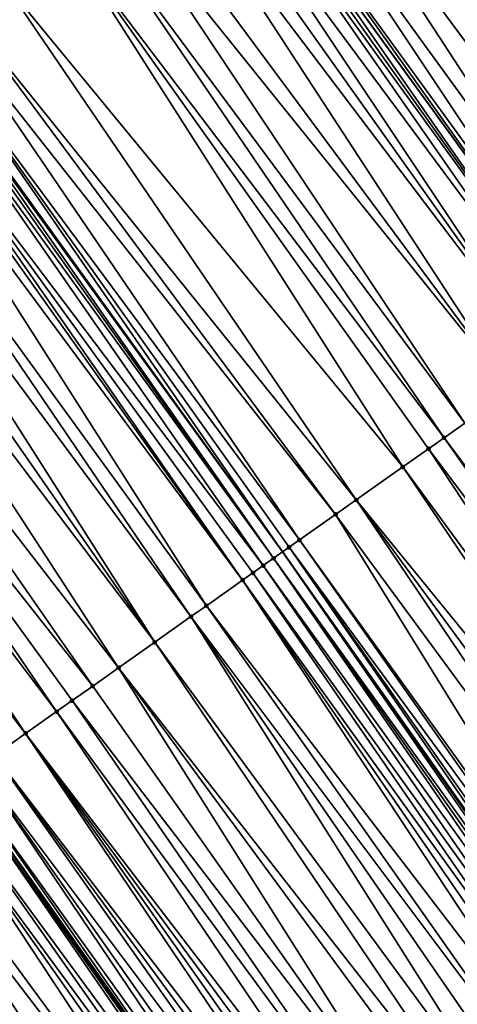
# Model space of a CAD drawing. Header units: feet. Extents: x 2004186 to 2014793, y 836912 to 864902.
# Tile 479 of 974: x 2009673 to 2009687, y 849222 to 849253. Entities that reach past the tile are written whole.
import ezdxf

# ---------------------------------------------------------------- set-up
doc = ezdxf.new("R2010")
doc.units = ezdxf.units.FT
doc.header["$LTSCALE"] = 100
doc.header["$MEASUREMENT"] = 0
for name, color, linetype, lineweight in [('EP_Travel Lane', 5, 'Continuous', 40), ('GPL_Skip Line', 2, 'Continuous', 40), ('Road Shots', 4, 'Continuous', 200), ('Road X-Section', 30, 'Continuous', 13)]:
    doc.layers.add(name, color=color, linetype=linetype, lineweight=lineweight)
doc.layers.add('I-77 SB_MM21-27-Surface-TIN', color=7, linetype='Continuous')

msp = doc.modelspace()

# ---------------------------------------------------------------- linework, layer by layer
at = {"layer": 'EP_Travel Lane'}
msp.add_polyline3d([(2009762.061131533, 849098.0198999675, 426.6504041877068), (2009750.965655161, 849114.3226856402, 426.583410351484), (2009739.700847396, 849130.8483745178, 426.5048936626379), (2009728.43596934, 849147.3741665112, 426.4609496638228), (2009717.171171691, 849163.8998405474, 426.3774458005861), (2009705.854541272, 849179.9433748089, 426.2394080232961), (2009694.301988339, 849196.2695737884, 426.2421832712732), (2009682.749522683, 849212.5956494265, 426.2020722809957), (2009671.197111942, 849228.9216474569, 426.1351139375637), (2009659.606643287, 849244.7816499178, 426.0817458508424), (2009647.804760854, 849260.9283043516, 426.0238451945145), (2009636.002914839, 849277.0749089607, 425.9473354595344), (2009624.382517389, 849292.970429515, 425.8941963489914), (2009612.464021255, 849309.0312690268, 425.8428847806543), (2009600.545613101, 849325.0919899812, 425.746965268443)], dxfattribs=at)
at = {"layer": 'GPL_Skip Line'}
for points in [[(2009772.510594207, 849104.9872873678, 427.1912455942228), (2009761.310572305, 849121.3920772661, 427.0964918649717), (2009750.001320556, 849137.8874181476, 427.0211621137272), (2009738.692047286, 849154.3827904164, 426.9563494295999), (2009727.382742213, 849170.8782090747, 426.9072543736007), (2009715.975979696, 849187.0854104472, 426.8281022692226), (2009704.447956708, 849203.4285671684, 426.7509124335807), (2009692.919903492, 849219.7717667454, 426.6885557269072), (2009681.391874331, 849236.1149322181, 426.6144188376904), (2009669.735576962, 849252.1509115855, 426.5385372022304), (2009657.971266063, 849268.324888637, 426.4793145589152), (2009646.206961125, 849284.4988574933, 426.4170270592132), (2009634.529143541, 849300.5488537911, 426.3617801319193), (2009622.567615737, 849316.5774326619, 426.2792342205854), (2009610.606079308, 849332.6060230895, 426.2010779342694)], [(2009782.441233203, 849111.6084531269, 427.6326563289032), (2009771.182598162, 849128.138074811, 427.5321407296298), (2009759.900885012, 849144.6522650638, 427.4651148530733), (2009748.61918663, 849161.1664337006, 427.3908070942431), (2009737.337446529, 849177.6806634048, 427.3370708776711), (2009725.827030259, 849194.0360850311, 427.2699694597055), (2009714.298896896, 849210.3791615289, 427.1922315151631), (2009702.77073614, 849226.7222768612, 427.1279627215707), (2009691.242591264, 849243.0653696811, 427.0558858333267), (2009679.48704471, 849259.2455653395, 426.9821479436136), (2009667.722707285, 849275.4195788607, 426.9365027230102), (2009655.95843536, 849291.59350233, 426.8573315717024), (2009644.191575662, 849307.7655570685, 426.7874621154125), (2009632.225510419, 849323.7908015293, 426.7179334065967)]]:
    msp.add_polyline3d(points, dxfattribs=at)
at = {"layer": 'I-77 SB_MM21-27-Surface-TIN', "color": 128, "linetype": 'ByBlock', "lineweight": -2}
for points in [[(2009686.926359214, 849264.6581988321, 427.3645289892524), (2009686.117744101, 849264.0698608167, 427.3198802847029), (2009697.615791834, 849247.5622926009, 427.3740151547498)], [(2009686.117744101, 849264.0698608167, 427.3198802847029), (2009685.632573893, 849263.7168595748, 427.2936745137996), (2009697.615791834, 849247.5622926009, 427.3740151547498)], [(2009685.632573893, 849263.7168595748, 427.2936745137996), (2009684.500492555, 849262.8932140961, 427.2414948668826), (2009696.635293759, 849246.8704663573, 427.3278648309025)], [(2009685.632573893, 849263.7168595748, 427.2936745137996), (2009696.635293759, 849246.8704663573, 427.3278648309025), (2009697.615791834, 849247.5622926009, 427.3740151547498)], [(2009684.500492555, 849262.8932140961, 427.2414948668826), (2009683.530143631, 849262.1872233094, 427.1934381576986), (2009695.491386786, 849246.0633251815, 427.2703606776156)], [(2009684.500492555, 849262.8932140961, 427.2414948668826), (2009695.491386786, 849246.0633251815, 427.2703606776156), (2009696.635293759, 849246.8704663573, 427.3278648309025)], [(2009683.530143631, 849262.1872233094, 427.1934381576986), (2009683.044967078, 849261.8342307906, 427.1704800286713), (2009694.837724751, 849245.6021029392, 427.2379476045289)], [(2009683.530143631, 849262.1872233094, 427.1934381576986), (2009694.837724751, 849245.6021029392, 427.2379476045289), (2009695.491386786, 849246.0633251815, 427.2703606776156)], [(2009682.883244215, 849261.7165629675, 427.1614684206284), (2009682.074644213, 849261.1282041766, 427.1090850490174), (2009693.530412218, 849244.6796420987, 427.1674484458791)], [(2009683.044967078, 849261.8342307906, 427.1704800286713), (2009682.883244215, 849261.7165629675, 427.1614684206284), (2009694.837724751, 849245.6021029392, 427.2379476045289)], [(2009682.883244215, 849261.7165629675, 427.1614684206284), (2009693.530412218, 849244.6796420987, 427.1674484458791), (2009694.837724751, 849245.6021029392, 427.2379476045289)], [(2009682.074644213, 849261.1282041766, 427.1090850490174), (2009681.104299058, 849260.4222082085, 427.0590993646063), (2009693.040165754, 849244.3337253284, 427.1431078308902)], [(2009682.074644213, 849261.1282041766, 427.1090850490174), (2009693.040165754, 849244.3337253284, 427.1431078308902), (2009693.530412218, 849244.6796420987, 427.1674484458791)], [(2009681.104299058, 849260.4222082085, 427.0590993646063), (2009680.295678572, 849259.8338775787, 427.0172002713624), (2009692.059680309, 849243.6418811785, 427.0907469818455)], [(2009681.104299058, 849260.4222082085, 427.0590993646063), (2009692.059680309, 849243.6418811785, 427.0907469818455), (2009693.040165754, 849244.3337253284, 427.1431078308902)], [(2009680.295678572, 849259.8338775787, 427.0172002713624), (2009679.648768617, 849259.3632317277, 426.9906254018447), (2009691.40601354, 849243.1806656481, 427.0606616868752)], [(2009680.295678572, 849259.8338775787, 427.0172002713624), (2009691.40601354, 849243.1806656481, 427.0606616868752), (2009692.059680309, 849243.6418811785, 427.0907469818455)], [(2009679.325320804, 849259.1278989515, 426.9736704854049), (2009690.915758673, 849242.8347607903, 427.0404528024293), (2009679.48704471, 849259.2455653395, 426.9821479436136)], [(2009679.648768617, 849259.3632317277, 426.9906254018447), (2009679.48704471, 849259.2455653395, 426.9821479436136), (2009691.242591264, 849243.0653696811, 427.0558858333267)], [(2009690.915758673, 849242.8347607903, 427.0404528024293), (2009691.242591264, 849243.0653696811, 427.0558858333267), (2009679.48704471, 849259.2455653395, 426.9821479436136)], [(2009679.648768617, 849259.3632317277, 426.9906254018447), (2009691.242591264, 849243.0653696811, 427.0558858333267), (2009691.40601354, 849243.1806656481, 427.0606616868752)], [(2009679.163593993, 849259.0102365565, 426.9666797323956), (2009678.67840318, 849258.6572636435, 426.9510206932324), (2009690.588919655, 849242.6041610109, 427.0281800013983)], [(2009679.325320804, 849259.1278989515, 426.9736704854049), (2009679.163593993, 849259.0102365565, 426.9666797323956), (2009690.915758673, 849242.8347607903, 427.0404528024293)], [(2009679.163593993, 849259.0102365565, 426.9666797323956), (2009690.588919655, 849242.6041610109, 427.0281800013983), (2009690.915758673, 849242.8347607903, 427.0404528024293)], [(2009678.67840318, 849258.6572636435, 426.9510206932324), (2009678.193223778, 849258.3042750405, 426.9295204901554), (2009689.771826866, 849242.0276548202, 426.9951593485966)], [(2009678.67840318, 849258.6572636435, 426.9510206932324), (2009689.771826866, 849242.0276548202, 426.9951593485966), (2009690.588919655, 849242.6041610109, 427.0281800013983)], [(2009678.193223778, 849258.3042750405, 426.9295204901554), (2009677.708053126, 849257.9512744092, 426.903542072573), (2009689.771826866, 849242.0276548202, 426.9951593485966)], [(2009677.708053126, 849257.9512744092, 426.903542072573), (2009676.737714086, 849257.2452700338, 426.8504263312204), (2009688.627928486, 849241.2205014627, 426.933430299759)], [(2009677.708053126, 849257.9512744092, 426.903542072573), (2009688.627928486, 849241.2205014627, 426.933430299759), (2009689.771826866, 849242.0276548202, 426.9951593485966)], [(2009676.737714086, 849257.2452700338, 426.8504263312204), (2009676.090817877, 849256.7746052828, 426.816815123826), (2009688.627928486, 849241.2205014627, 426.933430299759)], [(2009676.090817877, 849256.7746052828, 426.816815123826), (2009675.282190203, 849256.1862845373, 426.778595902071), (2009687.157188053, 849240.1827526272, 426.8609202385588)], [(2009676.090817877, 849256.7746052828, 426.816815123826), (2009687.157188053, 849240.1827526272, 426.8609202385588), (2009688.627928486, 849241.2205014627, 426.933430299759)], [(2009675.282190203, 849256.1862845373, 426.778595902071), (2009674.473547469, 849255.5979844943, 426.7480841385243), (2009686.503516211, 849239.721544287, 426.8333288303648)], [(2009675.282190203, 849256.1862845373, 426.778595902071), (2009686.503516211, 849239.721544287, 426.8333288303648), (2009687.157188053, 849240.1827526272, 426.8609202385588)], [(2009674.473547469, 849255.5979844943, 426.7480841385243), (2009672.532829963, 849254.1860299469, 426.6620325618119), (2009685.196184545, 849238.7991105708, 426.7722373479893)], [(2009674.473547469, 849255.5979844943, 426.7480841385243), (2009686.01326198, 849239.3756385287, 426.8128075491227), (2009686.503516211, 849239.721544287, 426.8333288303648)], [(2009674.473547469, 849255.5979844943, 426.7480841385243), (2009685.196184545, 849238.7991105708, 426.7722373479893), (2009686.01326198, 849239.3756385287, 426.8128075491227)], [(2009672.532829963, 849254.1860299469, 426.6620325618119), (2009671.239015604, 849253.2447306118, 426.6060410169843), (2009683.72543084, 849237.7613805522, 426.7062536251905)], [(2009672.532829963, 849254.1860299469, 426.6620325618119), (2009683.72543084, 849237.7613805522, 426.7062536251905), (2009685.196184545, 849238.7991105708, 426.7722373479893)], [(2009671.239015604, 849253.2447306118, 426.6060410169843), (2009670.753826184, 849252.8917557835, 426.5896689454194), (2009683.071752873, 849237.3001808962, 426.6816741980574)], [(2009671.239015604, 849253.2447306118, 426.6060410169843), (2009683.071752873, 849237.3001808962, 426.6816741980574), (2009683.72543084, 849237.7613805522, 426.7062536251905)], [(2009670.753826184, 849252.8917557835, 426.5896689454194), (2009670.106920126, 849252.4211045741, 426.5610991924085), (2009681.927810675, 849236.4930896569, 426.6414899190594)], [(2009670.753826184, 849252.8917557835, 426.5896689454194), (2009681.927810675, 849236.4930896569, 426.6414899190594), (2009683.071752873, 849237.3001808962, 426.6816741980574)], [(2009670.106920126, 849252.4211045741, 426.5610991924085), (2009669.783478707, 849252.1857630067, 426.540871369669), (2009681.391874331, 849236.1149322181, 426.6144188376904)], [(2009670.106920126, 849252.4211045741, 426.5610991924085), (2009681.391874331, 849236.1149322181, 426.6144188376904), (2009681.600982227, 849236.2624748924, 426.6240197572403)], [(2009670.106920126, 849252.4211045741, 426.5610991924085), (2009681.600982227, 849236.2624748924, 426.6240197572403), (2009681.927810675, 849236.4930896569, 426.6414899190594)], [(2009669.621753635, 849252.0680982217, 426.5329907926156), (2009669.460022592, 849251.9504416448, 426.5281660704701), (2009681.110732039, 849235.9165634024, 426.6015105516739)], [(2009669.621753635, 849252.0680982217, 426.5329907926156), (2009681.110732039, 849235.9165634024, 426.6015105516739), (2009669.735576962, 849252.1509115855, 426.5385372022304)], [(2009669.783478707, 849252.1857630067, 426.540871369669), (2009669.735576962, 849252.1509115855, 426.5385372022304), (2009681.391874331, 849236.1149322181, 426.6144188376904)], [(2009681.110732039, 849235.9165634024, 426.6015105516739), (2009681.391874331, 849236.1149322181, 426.6144188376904), (2009669.735576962, 849252.1509115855, 426.5385372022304)], [(2009669.460022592, 849251.9504416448, 426.5281660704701), (2009668.813081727, 849251.47983829, 426.5174124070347), (2009680.783884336, 849235.6859759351, 426.5935079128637)], [(2009669.460022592, 849251.9504416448, 426.5281660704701), (2009680.783884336, 849235.6859759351, 426.5935079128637), (2009681.110732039, 849235.9165634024, 426.6015105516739)], [(2009668.813081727, 849251.47983829, 426.5174124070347), (2009668.651351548, 849251.3621805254, 426.5121454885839), (2009680.13019753, 849235.22478881, 426.5732747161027)], [(2009668.813081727, 849251.47983829, 426.5174124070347), (2009680.457034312, 849235.4553917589, 426.5866468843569), (2009680.783884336, 849235.6859759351, 426.5935079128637)], [(2009668.813081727, 849251.47983829, 426.5174124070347), (2009680.13019753, 849235.22478881, 426.5732747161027), (2009680.457034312, 849235.4553917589, 426.5866468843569)], [(2009668.327900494, 849251.1268522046, 426.4968493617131), (2009667.357556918, 849250.4208540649, 426.4460552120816), (2009678.986308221, 849234.4176225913, 426.5070848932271)], [(2009668.651351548, 849251.3621805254, 426.5121454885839), (2009668.327900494, 849251.1268522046, 426.4968493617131), (2009680.13019753, 849235.22478881, 426.5732747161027)], [(2009668.327900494, 849251.1268522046, 426.4968493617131), (2009678.986308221, 849234.4176225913, 426.5070848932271), (2009680.13019753, 849235.22478881, 426.5732747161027)], [(2009667.357556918, 849250.4208540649, 426.4460552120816), (2009666.71066015, 849249.9501900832, 426.4127303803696), (2009678.496061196, 849234.0717066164, 426.4830201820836)], [(2009667.357556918, 849250.4208540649, 426.4460552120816), (2009678.496061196, 849234.0717066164, 426.4830201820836), (2009678.986308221, 849234.4176225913, 426.5070848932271)], [(2009666.71066015, 849249.9501900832, 426.4127303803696), (2009666.063776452, 849249.479508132, 426.3727154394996), (2009677.352170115, 849233.2645429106, 426.41770193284)], [(2009666.71066015, 849249.9501900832, 426.4127303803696), (2009677.352170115, 849233.2645429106, 426.41770193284), (2009678.496061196, 849234.0717066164, 426.4830201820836)], [(2009666.063776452, 849249.479508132, 426.3727154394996), (2009665.416889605, 849249.0088305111, 426.3343127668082), (2009677.352170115, 849233.2645429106, 426.41770193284)], [(2009665.416889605, 849249.0088305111, 426.3343127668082), (2009664.123062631, 849248.0675485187, 426.2847778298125), (2009676.208244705, 849232.4574278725, 426.369263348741)], [(2009665.416889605, 849249.0088305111, 426.3343127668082), (2009676.208244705, 849232.4574278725, 426.369263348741), (2009677.352170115, 849233.2645429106, 426.41770193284)], [(2009664.123062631, 849248.0675485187, 426.2847778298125), (2009663.152714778, 849247.3615562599, 426.2361730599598), (2009675.391157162, 849231.880914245, 426.3336634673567)], [(2009664.123062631, 849248.0675485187, 426.2847778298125), (2009675.391157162, 849231.880914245, 426.3336634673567), (2009676.208244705, 849232.4574278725, 426.369263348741)], [(2009663.152714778, 849247.3615562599, 426.2361730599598), (2009662.344072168, 849246.7732560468, 426.2055980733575), (2009674.24725222, 849231.0737701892, 426.2751604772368)], [(2009663.152714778, 849247.3615562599, 426.2361730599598), (2009674.73750037, 849231.4196845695, 426.2986721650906), (2009675.391157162, 849231.880914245, 426.3336634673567)], [(2009663.152714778, 849247.3615562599, 426.2361730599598), (2009674.24725222, 849231.0737701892, 426.2751604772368), (2009674.73750037, 849231.4196845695, 426.2986721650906)], [(2009662.344072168, 849246.7732560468, 426.2055980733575), (2009661.697168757, 849246.3026011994, 426.1756738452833), (2009673.266751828, 849230.3819472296, 426.2301491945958)], [(2009662.344072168, 849246.7732560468, 426.2055980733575), (2009673.266751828, 849230.3819472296, 426.2301491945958), (2009674.24725222, 849231.0737701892, 426.2751604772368)], [(2009661.697168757, 849246.3026011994, 426.1756738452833), (2009661.211984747, 849245.9496189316, 426.1565321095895), (2009673.266751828, 849230.3819472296, 426.2301491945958)], [(2009661.211984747, 849245.9496189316, 426.1565321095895), (2009672.286242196, 849229.6901373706, 426.1896816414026), (2009673.266751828, 849230.3819472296, 426.2301491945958)], [(2009687.157188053, 849240.1827526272, 426.8609202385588), (2009686.503516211, 849239.721544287, 426.8333288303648), (2009698.521903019, 849223.724374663, 426.9319672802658)], [(2009686.503516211, 849239.721544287, 426.8333288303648), (2009686.01326198, 849239.3756385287, 426.8128075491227), (2009698.03164485, 849223.3784744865, 426.913381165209)], [(2009686.503516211, 849239.721544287, 426.8333288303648), (2009698.03164485, 849223.3784744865, 426.913381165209), (2009698.521903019, 849223.724374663, 426.9319672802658)], [(2009686.01326198, 849239.3756385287, 426.8128075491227), (2009685.196184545, 849238.7991105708, 426.7722373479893), (2009697.051137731, 849222.6866610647, 426.8716761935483)], [(2009686.01326198, 849239.3756385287, 426.8128075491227), (2009697.051137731, 849222.6866610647, 426.8716761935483), (2009698.03164485, 849223.3784744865, 426.913381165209)], [(2009685.196184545, 849238.7991105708, 426.7722373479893), (2009683.72543084, 849237.7613805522, 426.7062536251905), (2009696.39747324, 849222.2254423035, 426.8404692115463)], [(2009685.196184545, 849238.7991105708, 426.7722373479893), (2009696.39747324, 849222.2254423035, 426.8404692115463), (2009697.051137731, 849222.6866610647, 426.8716761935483)], [(2009683.72543084, 849237.7613805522, 426.7062536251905), (2009683.071752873, 849237.3001808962, 426.6816741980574), (2009694.926706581, 849221.1877306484, 426.7808520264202)], [(2009683.72543084, 849237.7613805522, 426.7062536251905), (2009695.580375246, 849221.6489434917, 426.810006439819), (2009696.39747324, 849222.2254423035, 426.8404692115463)], [(2009683.72543084, 849237.7613805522, 426.7062536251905), (2009694.926706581, 849221.1877306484, 426.7808520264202), (2009695.580375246, 849221.6489434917, 426.810006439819)], [(2009683.071752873, 849237.3001808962, 426.6816741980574), (2009681.927810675, 849236.4930896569, 426.6414899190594), (2009693.619347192, 849220.265336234, 426.73338951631)], [(2009683.071752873, 849237.3001808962, 426.6816741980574), (2009693.619347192, 849220.265336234, 426.73338951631), (2009694.926706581, 849221.1877306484, 426.7808520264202)], [(2009681.927810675, 849236.4930896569, 426.6414899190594), (2009681.600982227, 849236.2624748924, 426.6240197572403), (2009693.455930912, 849220.1500317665, 426.7256649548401)], [(2009681.927810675, 849236.4930896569, 426.6414899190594), (2009693.455930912, 849220.1500317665, 426.7256649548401), (2009693.619347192, 849220.265336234, 426.73338951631)], [(2009681.600982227, 849236.2624748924, 426.6240197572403), (2009681.391874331, 849236.1149322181, 426.6144188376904), (2009692.965707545, 849219.8040822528, 426.6899669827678)], [(2009681.600982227, 849236.2624748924, 426.6240197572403), (2009693.129117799, 849219.9193952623, 426.7006540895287), (2009693.455930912, 849220.1500317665, 426.7256649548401)], [(2009681.600982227, 849236.2624748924, 426.6240197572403), (2009692.965707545, 849219.8040822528, 426.6899669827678), (2009693.129117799, 849219.9193952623, 426.7006540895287)], [(2009681.110732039, 849235.9165634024, 426.6015105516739), (2009680.783884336, 849235.6859759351, 426.5935079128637), (2009692.4754105, 849219.4582371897, 426.6904961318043)], [(2009681.110732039, 849235.9165634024, 426.6015105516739), (2009692.802285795, 849219.6887855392, 426.6849318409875), (2009681.391874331, 849236.1149322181, 426.6144188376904)], [(2009681.110732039, 849235.9165634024, 426.6015105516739), (2009692.638838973, 849219.5735243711, 426.6922252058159), (2009692.802285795, 849219.6887855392, 426.6849318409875)], [(2009681.110732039, 849235.9165634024, 426.6015105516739), (2009692.4754105, 849219.4582371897, 426.6904961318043), (2009692.638838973, 849219.5735243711, 426.6922252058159)], [(2009692.802285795, 849219.6887855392, 426.6849318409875), (2009692.919903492, 849219.7717667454, 426.6885557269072), (2009681.391874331, 849236.1149322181, 426.6144188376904)], [(2009692.965707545, 849219.8040822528, 426.6899669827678), (2009681.391874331, 849236.1149322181, 426.6144188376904), (2009692.919903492, 849219.7717667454, 426.6885557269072)], [(2009680.783884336, 849235.6859759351, 426.5935079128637), (2009680.457034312, 849235.4553917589, 426.5866468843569), (2009692.148571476, 849219.2276374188, 426.678225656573)], [(2009680.783884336, 849235.6859759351, 426.5935079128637), (2009692.148571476, 849219.2276374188, 426.678225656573), (2009692.4754105, 849219.4582371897, 426.6904961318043)], [(2009680.13019753, 849235.22478881, 426.5732747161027), (2009678.986308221, 849234.4176225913, 426.5070848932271), (2009691.168103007, 849218.5357692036, 426.6175162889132)], [(2009680.457034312, 849235.4553917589, 426.5866468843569), (2009680.13019753, 849235.22478881, 426.5732747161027), (2009691.821752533, 849218.9970091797, 426.656081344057)], [(2009680.13019753, 849235.22478881, 426.5732747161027), (2009691.494933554, 849218.7663809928, 426.6339551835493), (2009691.821752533, 849218.9970091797, 426.656081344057)], [(2009680.13019753, 849235.22478881, 426.5732747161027), (2009691.168103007, 849218.5357692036, 426.6175162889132), (2009691.494933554, 849218.7663809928, 426.6339551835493)], [(2009680.457034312, 849235.4553917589, 426.5866468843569), (2009691.821752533, 849218.9970091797, 426.656081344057), (2009692.148571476, 849219.2276374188, 426.678225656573)], [(2009678.986308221, 849234.4176225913, 426.5070848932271), (2009678.496061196, 849234.0717066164, 426.4830201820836), (2009690.51444762, 849218.074537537, 426.5818332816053)], [(2009678.986308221, 849234.4176225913, 426.5070848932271), (2009690.51444762, 849218.074537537, 426.5818332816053), (2009691.168103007, 849218.5357692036, 426.6175162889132)], [(2009678.496061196, 849234.0717066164, 426.4830201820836), (2009677.352170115, 849233.2645429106, 426.41770193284), (2009689.207136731, 849217.1520743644, 426.5105229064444)], [(2009678.496061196, 849234.0717066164, 426.4830201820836), (2009689.860781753, 849217.6133207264, 426.5513028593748), (2009690.51444762, 849218.074537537, 426.5818332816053)], [(2009678.496061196, 849234.0717066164, 426.4830201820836), (2009689.207136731, 849217.1520743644, 426.5105229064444), (2009689.860781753, 849217.6133207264, 426.5513028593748)], [(2009677.352170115, 849233.2645429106, 426.41770193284), (2009676.208244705, 849232.4574278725, 426.369263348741), (2009688.553480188, 849216.6908443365, 426.4754082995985)], [(2009677.352170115, 849233.2645429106, 426.41770193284), (2009688.553480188, 849216.6908443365, 426.4754082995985), (2009689.207136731, 849217.1520743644, 426.5105229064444)], [(2009676.208244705, 849232.4574278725, 426.369263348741), (2009675.391157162, 849231.880914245, 426.3336634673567), (2009686.91931769, 849215.5377992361, 426.3980160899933)], [(2009676.208244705, 849232.4574278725, 426.369263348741), (2009688.063228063, 849216.3449355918, 426.4538503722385), (2009688.553480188, 849216.6908443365, 426.4754082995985)], [(2009676.208244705, 849232.4574278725, 426.369263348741), (2009686.91931769, 849215.5377992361, 426.3980160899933), (2009688.063228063, 849216.3449355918, 426.4538503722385)], [(2009675.391157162, 849231.880914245, 426.3336634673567), (2009674.73750037, 849231.4196845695, 426.2986721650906), (2009686.91931769, 849215.5377992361, 426.3980160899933)], [(2009674.73750037, 849231.4196845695, 426.2986721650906), (2009674.24725222, 849231.0737701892, 426.2751604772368), (2009686.102251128, 849214.9612558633, 426.3520979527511)], [(2009674.73750037, 849231.4196845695, 426.2986721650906), (2009686.102251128, 849214.9612558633, 426.3520979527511), (2009686.91931769, 849215.5377992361, 426.3980160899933)], [(2009674.24725222, 849231.0737701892, 426.2751604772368), (2009673.266751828, 849230.3819472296, 426.2301491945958), (2009685.448590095, 849214.5000322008, 426.3191910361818)], [(2009674.24725222, 849231.0737701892, 426.2751604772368), (2009685.448590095, 849214.5000322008, 426.3191910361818), (2009686.102251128, 849214.9612558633, 426.3520979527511)], [(2009673.266751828, 849230.3819472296, 426.2301491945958), (2009672.286242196, 849229.6901373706, 426.1896816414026), (2009684.468096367, 849213.8081997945, 426.270901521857)], [(2009673.266751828, 849230.3819472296, 426.2301491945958), (2009685.121762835, 849214.2694157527, 426.301136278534), (2009685.448590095, 849214.5000322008, 426.3191910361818)], [(2009673.266751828, 849230.3819472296, 426.2301491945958), (2009684.794933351, 849214.038802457, 426.2841748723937), (2009685.121762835, 849214.2694157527, 426.301136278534)], [(2009673.266751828, 849230.3819472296, 426.2301491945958), (2009684.468096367, 849213.8081997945, 426.270901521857), (2009684.794933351, 849214.038802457, 426.2841748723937)], [(2009672.286242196, 849229.6901373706, 426.1896816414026), (2009671.796003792, 849229.3442091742, 426.1613780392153), (2009683.814416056, 849213.3470034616, 426.2474734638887)], [(2009672.286242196, 849229.6901373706, 426.1896816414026), (2009684.141253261, 849213.5776058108, 426.260638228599), (2009684.468096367, 849213.8081997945, 426.270901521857)], [(2009672.286242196, 849229.6901373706, 426.1896816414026), (2009683.814416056, 849213.3470034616, 426.2474734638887), (2009684.141253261, 849213.5776058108, 426.260638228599)], [(2009671.796003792, 849229.3442091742, 426.1613780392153), (2009671.305755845, 849228.998294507, 426.1377668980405), (2009682.997346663, 849212.7704641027, 426.2029475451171)], [(2009671.796003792, 849229.3442091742, 426.1613780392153), (2009683.324180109, 849213.0010717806, 426.2179604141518), (2009683.814416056, 849213.3470034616, 426.2474734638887)], [(2009671.796003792, 849229.3442091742, 426.1613780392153), (2009682.997346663, 849212.7704641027, 426.2029475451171), (2009683.324180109, 849213.0010717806, 426.2179604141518)], [(2009671.305755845, 849228.998294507, 426.1377668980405), (2009671.197111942, 849228.9216474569, 426.1351139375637), (2009682.749522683, 849212.5956494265, 426.2020722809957)], [(2009671.305755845, 849228.998294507, 426.1377668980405), (2009682.749522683, 849212.5956494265, 426.2020722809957), (2009682.997346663, 849212.7704641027, 426.2029475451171)], [(2009671.142331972, 849228.8830008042, 426.1337762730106), (2009670.652045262, 849228.5371410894, 426.1292246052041), (2009682.507060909, 849212.4246030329, 426.1979249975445)], [(2009671.142331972, 849228.8830008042, 426.1337762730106), (2009682.670485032, 849212.5398963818, 426.2017931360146), (2009671.197111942, 849228.9216474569, 426.1351139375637)], [(2009671.142331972, 849228.8830008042, 426.1337762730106), (2009682.507060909, 849212.4246030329, 426.1979249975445), (2009682.670485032, 849212.5398963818, 426.2017931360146)], [(2009682.670485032, 849212.5398963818, 426.2017931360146), (2009682.749522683, 849212.5956494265, 426.2020722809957), (2009671.197111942, 849228.9216474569, 426.1351139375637)], [(2009670.652045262, 849228.5371410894, 426.1292246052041), (2009670.325201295, 849228.3065483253, 426.1193848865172), (2009682.180219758, 849212.1940062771, 426.1867002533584)], [(2009670.652045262, 849228.5371410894, 426.1292246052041), (2009682.180219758, 849212.1940062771, 426.1867002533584), (2009682.507060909, 849212.4246030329, 426.1979249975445)], [(2009670.325201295, 849228.3065483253, 426.1193848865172), (2009669.50812632, 849227.7300168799, 426.0776050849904), (2009681.363128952, 849211.617497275, 426.152703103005)], [(2009670.325201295, 849228.3065483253, 426.1193848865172), (2009681.853383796, 849211.9634021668, 426.1729246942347), (2009682.180219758, 849212.1940062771, 426.1867002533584)], [(2009670.325201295, 849228.3065483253, 426.1193848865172), (2009681.363128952, 849211.617497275, 426.152703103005), (2009681.853383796, 849211.9634021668, 426.1729246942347)], [(2009669.181300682, 849227.4993981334, 426.058753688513), (2009668.037394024, 849226.6922565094, 426.001094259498), (2009680.055796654, 849210.6950644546, 426.0919200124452)], [(2009669.50812632, 849227.7300168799, 426.0776050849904), (2009669.181300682, 849227.4993981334, 426.058753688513), (2009681.363128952, 849211.617497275, 426.152703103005)], [(2009669.181300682, 849227.4993981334, 426.058753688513), (2009680.055796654, 849210.6950644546, 426.0919200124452), (2009681.363128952, 849211.617497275, 426.152703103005)], [(2009668.037394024, 849226.6922565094, 426.001094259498), (2009667.547138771, 849226.3463521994, 425.9810753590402), (2009679.565538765, 849210.349163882, 426.0731964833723)], [(2009668.037394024, 849226.6922565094, 426.001094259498), (2009679.565538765, 849210.349163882, 426.0731964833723), (2009680.055796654, 849210.6950644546, 426.0919200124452)], [(2009667.547138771, 849226.3463521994, 425.9810753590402), (2009679.075289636, 849210.003250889, 426.0501650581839), (2009679.565538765, 849210.349163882, 426.0731964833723)]]:
    msp.add_3dface(points, dxfattribs=at)
at = {"layer": 'Road Shots', "lineweight": 100}
for p in [(2009686.503516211, 849239.721544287, 426.8333288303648), (2009686.01326198, 849239.3756385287, 426.8128075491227), (2009685.196184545, 849238.7991105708, 426.7722373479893), (2009683.72543084, 849237.7613805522, 426.7062536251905), (2009683.071752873, 849237.3001808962, 426.6816741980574), (2009681.927810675, 849236.4930896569, 426.6414899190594), (2009681.600982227, 849236.2624748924, 426.6240197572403), (2009681.110732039, 849235.9165634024, 426.6015105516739), (2009680.783884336, 849235.6859759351, 426.5935079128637), (2009680.13019753, 849235.22478881, 426.5732747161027), (2009680.457034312, 849235.4553917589, 426.5866468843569), (2009678.986308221, 849234.4176225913, 426.5070848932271), (2009678.496061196, 849234.0717066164, 426.4830201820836), (2009677.352170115, 849233.2645429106, 426.41770193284), (2009676.208244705, 849232.4574278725, 426.369263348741), (2009675.391157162, 849231.880914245, 426.3336634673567), (2009674.73750037, 849231.4196845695, 426.2986721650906), (2009674.24725222, 849231.0737701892, 426.2751604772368), (2009673.266751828, 849230.3819472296, 426.2301491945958)]:
    msp.add_point(p, dxfattribs=at)
at = {"layer": 'Road X-Section', "extrusion": (0.5882148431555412, -0.8086978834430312, 0.003321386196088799), "elevation": 495330.5680544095, "flags": 128}
msp.add_lwpolyline([(2124753.761412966, -1219.257769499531), (2124754.561412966, -1219.226771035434), (2124755.161412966, -1219.2035633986), (2124755.961412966, -1219.167599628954), (2124756.761412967, -1219.13296143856), (2124756.961412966, -1219.123824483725), (2124757.361412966, -1219.113019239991), (2124757.561412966, -1219.10952645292), (2124757.761412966, -1219.103599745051), (2124758.161412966, -1219.084489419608), (2124758.561412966, -1219.06791843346), (2124758.961412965, -1219.048235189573), (2124759.161412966, -1219.041981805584), (2124759.561412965, -1219.034303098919), (2124760.161412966, -1219.015161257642), (2124760.961412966, -1218.98523686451), (2124761.961412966, -1218.954661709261), (2124763.161412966, -1218.906056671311), (2124764.761412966, -1218.856521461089), (2124765.561412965, -1218.818118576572), (2124766.361412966, -1218.778103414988), (2124767.161412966, -1218.744778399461), (2124768.361412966, -1218.693983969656), (2124768.761412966, -1218.678687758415), (2124768.961412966, -1218.673420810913), (2124769.761412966, -1218.662667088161), (2124769.961412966, -1218.657842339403), (2124770.161412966, -1218.649961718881), (2124770.561412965, -1218.629733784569), (2124771.361412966, -1218.601163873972), (2124771.961412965, -1218.584791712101), (2124773.561412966, -1218.528799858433), (2124775.961412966, -1218.442747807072), (2124776.961412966, -1218.412235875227), (2124777.961412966, -1218.374016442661), (2124778.761412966, -1218.340405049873), (2124779.961412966, -1218.287289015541), (2124780.561412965, -1218.261310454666), (2124781.161412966, -1218.239810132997), (2124781.761412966, -1218.224151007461), (2124781.961412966, -1218.217160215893), (2124782.361412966, -1218.200205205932), (2124783.161412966, -1218.17363018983), (2124784.161412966, -1218.131730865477), (2124785.361412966, -1218.081744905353), (2124786.361412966, -1218.029361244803), (2124786.561412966, -1218.020349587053), (2124787.161412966, -1217.997391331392), (2124788.361412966, -1217.949334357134), (2124789.761412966, -1217.897154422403), (2124790.361412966, -1217.870948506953), (2124791.361412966, -1217.826299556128), (2124791.961412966, -1217.805337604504), (2124792.561412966, -1217.787885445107), (2124792.961412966, -1217.778423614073), (2124793.361412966, -1217.763314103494), (2124793.561412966, -1217.759595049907), (2124793.761412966, -1217.759174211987), (2124793.961412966, -1217.751029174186), (2124794.161412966, -1217.732686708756), (2124794.561412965, -1217.689658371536), (2124794.761412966, -1217.678810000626), (2124795.161412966, -1217.66461474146), (2124795.561412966, -1217.655251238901), (2124795.761412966, -1217.651688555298), (2124795.961412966, -1217.644535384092), (2124796.161412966, -1217.633859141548), (2124796.361412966, -1217.620047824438), (2124796.561412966, -1217.609856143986), (2124797.161412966, -1217.587465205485), (2124797.761412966, -1217.566897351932), (2124799.561412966, -1217.500108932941), (2124800.761412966, -1217.457745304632), (2124801.961412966, -1217.414734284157), (2124802.361412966, -1217.40209565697), (2124802.561412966, -1217.394540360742)], dxfattribs=at)
at = {"layer": 'Road X-Section', "extrusion": (0.5764073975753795, -0.8171548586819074, 0.003528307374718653), "elevation": 464439.3087877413, "flags": 128}
msp.add_lwpolyline([(2131723.217635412, -1212.711111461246), (2131723.817635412, -1212.69109243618), (2131725.217635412, -1212.63343264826), (2131725.617635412, -1212.614581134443), (2131726.617635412, -1212.572801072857), (2131727.017635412, -1212.562961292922), (2131727.617635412, -1212.558409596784), (2131727.817635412, -1212.554418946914), (2131728.417635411, -1212.53080765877), (2131729.017635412, -1212.502503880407), (2131730.217635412, -1212.462036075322), (2131731.417635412, -1212.417024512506), (2131732.017635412, -1212.393512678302), (2131732.817635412, -1212.358521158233), (2131733.817635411, -1212.322921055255), (2131735.217635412, -1212.274482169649), (2131736.617635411, -1212.209163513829), (2131737.217635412, -1212.185098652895), (2131738.617635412, -1212.118908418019), (2131739.017635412, -1212.105536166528), (2131739.417635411, -1212.098675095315), (2131739.817635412, -1212.090672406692), (2131740.417635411, -1212.068163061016), (2131740.817635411, -1212.050692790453), (2131742.217635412, -1212.010508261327), (2131743.017635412, -1211.985928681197), (2131744.817635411, -1211.919944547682), (2131745.817635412, -1211.879374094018), (2131746.417635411, -1211.858852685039), (2131747.217635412, -1211.831261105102), (2131749.017635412, -1211.75875059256), (2131750.417635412, -1211.697021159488), (2131751.417635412, -1211.664000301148), (2131751.817635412, -1211.651727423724), (2131752.217635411, -1211.636294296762), (2131752.417635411, -1211.631518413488), (2131753.217635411, -1211.601432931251), (2131754.417635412, -1211.549071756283), (2131755.017635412, -1211.524730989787), (2131756.617635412, -1211.454231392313), (2131757.417635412, -1211.421818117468), (2131758.817635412, -1211.364313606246), (2131760.017635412, -1211.318162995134), (2131761.817635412, -1211.245654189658), (2131762.817635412, -1211.210065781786), (2131763.417635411, -1211.189408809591), (2131763.817635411, -1211.18243498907), (2131764.017635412, -1211.167012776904), (2131764.417635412, -1211.122593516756), (2131764.617635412, -1211.113138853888), (2131764.817635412, -1211.1106563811), (2131765.017635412, -1211.111876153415), (2131765.217635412, -1211.109871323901), (2131765.617635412, -1211.094722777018), (2131765.817635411, -1211.090147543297), (2131766.017635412, -1211.082382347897), (2131766.417635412, -1211.05509559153), (2131767.217635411, -1211.02755690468), (2131767.617635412, -1211.011369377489), (2131768.417635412, -1210.98447758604), (2131769.417635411, -1210.94287978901), (2131770.817635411, -1210.892197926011), (2131771.817635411, -1210.856654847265), (2131772.217635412, -1210.843814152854), (2131772.617635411, -1210.829249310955)], dxfattribs=at)
at = {"layer": 'Road X-Section', "extrusion": (0.5764073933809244, -0.8171548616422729, 0.003528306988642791), "elevation": 464459.2978439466, "flags": 128}
msp.add_lwpolyline([(2131723.22001993, -1212.712369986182), (2131723.820019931, -1212.689338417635), (2131724.42001993, -1212.670614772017), (2131726.02001993, -1212.609831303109), (2131726.62001993, -1212.589609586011), (2131727.02001993, -1212.575833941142), (2131727.42001993, -1212.564609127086), (2131727.62001993, -1212.560740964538), (2131728.02001993, -1212.559586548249), (2131728.42001993, -1212.544573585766), (2131729.02001993, -1212.515060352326), (2131729.420019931, -1212.501895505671), (2131729.82001993, -1212.491632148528), (2131730.220019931, -1212.47835871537), (2131730.62001993, -1212.461397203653), (2131731.02001993, -1212.443342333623), (2131731.82001993, -1212.410435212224), (2131732.82001993, -1212.364516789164), (2131734.220019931, -1212.308682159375), (2131734.82001993, -1212.287124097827), (2131735.62001993, -1212.252009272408), (2131736.420019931, -1212.211229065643), (2131737.220019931, -1212.180698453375), (2131738.02001993, -1212.145015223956), (2131738.420019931, -1212.128576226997), (2131738.820019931, -1212.106449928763), (2131739.22001993, -1212.08430547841), (2131739.62001993, -1212.0720349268), (2131739.820019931, -1212.070305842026), (2131740.02001993, -1212.077599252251), (2131740.22001993, -1212.07256407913), (2131740.42001993, -1212.061876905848), (2131740.820019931, -1212.036865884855), (2131741.020019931, -1212.029141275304), (2131742.62001993, -1211.981678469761), (2131743.42001993, -1211.952523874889), (2131744.42001993, -1211.922060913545), (2131745.220019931, -1211.890853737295), (2131746.420019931, -1211.849148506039), (2131747.020019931, -1211.830562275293), (2131748.02001993, -1211.790574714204), (2131750.220019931, -1211.700224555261), (2131751.02001993, -1211.670750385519), (2131751.820019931, -1211.646332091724), (2131752.02001993, -1211.642206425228), (2131752.42001993, -1211.626924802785), (2131753.22001993, -1211.598208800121), (2131755.42001993, -1211.511665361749), (2131756.820019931, -1211.446534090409), (2131759.220019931, -1211.348168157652), (2131760.62001993, -1211.296089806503), (2131761.820019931, -1211.248743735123), (2131762.82001993, -1211.211244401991), (2131763.62001993, -1211.187351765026), (2131763.82001993, -1211.182136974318), (2131764.02001993, -1211.171772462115), (2131764.42001993, -1211.125212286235), (2131764.62001993, -1211.108772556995), (2131764.820019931, -1211.105216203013), (2131765.02001993, -1211.110588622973), (2131765.42001993, -1211.099405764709), (2131765.82001993, -1211.090497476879), (2131766.02001993, -1211.083573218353), (2131766.22001993, -1211.071976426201), (2131766.420019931, -1211.055350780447), (2131766.82001993, -1211.039121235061), (2131769.02001993, -1210.967645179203), (2131771.02001993, -1210.898560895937), (2131771.42001993, -1210.879663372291), (2131772.220019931, -1210.852447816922), (2131772.62001993, -1210.8364521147), (2131773.02001993, -1210.824640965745)], dxfattribs=at)

doc.saveas('drawing.dxf')
